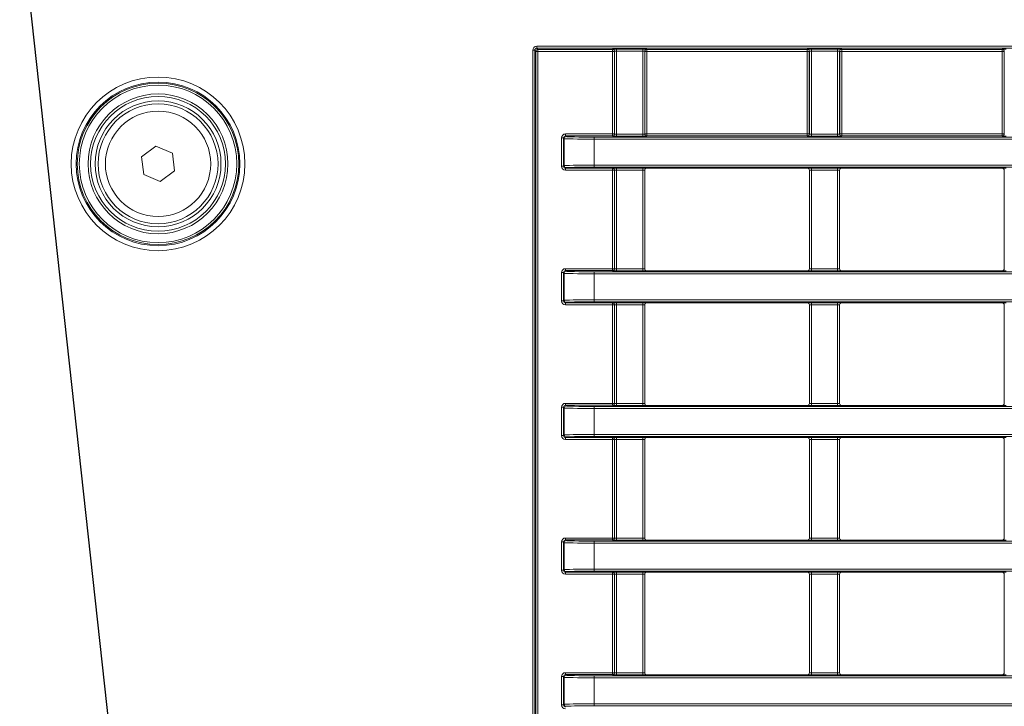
# Model space of a CAD drawing. Header units: millimetres. Extents: x 0 to 1118, y 0 to 864.
# Tile 299 of 390: x 897 to 921, y 435 to 452. Entities that reach past the tile are written whole.
import ezdxf

# ---------------------------------------------------------------- set-up
doc = ezdxf.new("R2010")
doc.units = ezdxf.units.MM
doc.dimstyles.new('SLDDIMSTYLE3', dxfattribs={"dimtxt": 0.18, "dimasz": 3.302, "dimexe": 0, "dimexo": 0.0625, "dimgap": 0, "dimtad": 0, "dimtih": 1, "dimtoh": 1, "dimdec": 0, "dimrnd": 1e-09, "dimzin": 0, "dimdsep": 46, "dimtxsty": 'Standard', "dimsah": 1, "dimcen": 0.09, "dimadec": 0, "dimazin": 0, "dimtfac": 3.302, "dimtdec": 0, "dimtofl": 0, "dimtmove": 0, "dimatfit": 3, "dimfxl": 1, "dimfrac": 2, "dimtolj": 1, "dimtzin": 0, "dimarcsym": 0})

msp = doc.modelspace()

# ---------------------------------------------------------------- linework, layer by layer
at = {"color": 9, "linetype": 'Continuous', "lineweight": 0}
for p, q in [((909.5202, 451.6378), (943.4585, 451.6378)), ((909.5202, 451.5878), (909.5202, 451.6378)), ((943.4585, 451.5878), (909.5202, 451.5878)), ((909.5202, 451.5878), (909.5484, 451.5596)), ((909.4202, 389.1395), (909.4202, 451.5378)), ((909.4202, 451.5378), (909.4702, 451.5378)), ((909.4702, 451.5378), (909.4702, 389.1395)), ((909.4984, 451.5096), (909.4702, 451.5378)), ((909.4984, 389.1676), (909.4984, 451.5096)), ((909.5484, 451.5096), (909.4984, 451.5096)), ((909.5484, 451.5596), (911.4143, 451.5596)), ((909.5484, 451.5096), (909.5484, 451.5596)), ((911.4143, 451.5096), (909.5484, 451.5096)), ((909.5484, 451.5096), (909.5484, 389.1676)), ((911.4143, 451.5596), (911.4185, 451.5638)), ((911.4143, 451.5096), (911.4143, 451.5596)), ((911.4143, 451.5096), (911.4643, 451.5096)), ((911.4143, 449.4426), (911.4143, 451.5096)), ((911.4685, 451.5138), (911.4643, 451.5096)), ((911.4643, 451.5096), (911.4643, 449.4426)), ((911.4685, 449.4385), (911.4685, 451.5138)), ((911.5185, 451.5655), (912.1702, 451.5655)), ((911.5185, 451.5155), (911.5185, 451.5655)), ((912.1702, 451.5155), (911.5185, 451.5155)), ((911.5185, 451.5155), (911.5185, 449.4368)), ((912.1702, 451.5155), (912.1702, 451.5655)), ((912.1702, 449.4368), (912.1702, 451.5155)), ((912.2202, 451.5138), (912.2202, 449.4385)), ((912.2244, 451.5096), (912.2202, 451.5138)), ((912.2244, 449.4426), (912.2244, 451.5096)), ((912.2244, 451.5096), (912.2744, 451.5096)), ((912.2702, 451.5638), (912.2744, 451.5596)), ((912.2744, 451.5596), (916.2893, 451.5596)), ((912.2744, 451.5096), (912.2744, 451.5596)), ((916.2893, 451.5096), (912.2744, 451.5096)), ((912.2744, 451.5096), (912.2744, 449.4426)), ((916.2893, 451.5596), (916.2935, 451.5638)), ((916.2893, 451.5096), (916.2893, 451.5596)), ((916.2893, 451.5096), (916.3393, 451.5096)), ((916.2893, 449.4426), (916.2893, 451.5096)), ((916.3435, 451.5138), (916.3393, 451.5096)), ((916.3393, 451.5096), (916.3393, 449.4426)), ((916.3435, 449.4385), (916.3435, 451.5138)), ((916.3935, 451.5655), (917.0452, 451.5655)), ((916.3935, 451.5155), (916.3935, 451.5655)), ((917.0452, 451.5155), (916.3935, 451.5155)), ((916.3935, 451.5155), (916.3935, 449.4368)), ((917.0452, 451.5155), (917.0452, 451.5655)), ((917.0452, 449.4368), (917.0452, 451.5155)), ((917.0952, 451.5138), (917.0952, 449.4385)), ((917.0994, 451.5096), (917.0952, 451.5138)), ((917.0994, 449.4426), (917.0994, 451.5096)), ((917.0994, 451.5096), (917.1494, 451.5096)), ((917.1452, 451.5638), (917.1494, 451.5596)), ((917.1494, 451.5596), (921.1643, 451.5596)), ((917.1494, 451.5096), (917.1494, 451.5596)), ((921.1643, 451.5096), (917.1494, 451.5096)), ((917.1494, 451.5096), (917.1494, 449.4426)), ((921.1643, 451.5596), (921.1685, 451.5638)), ((921.1643, 451.5096), (921.1643, 451.5596)), ((921.1643, 449.4426), (921.1643, 451.5096)), ((921.1643, 451.5096), (921.2143, 451.5096)), ((921.2185, 451.5138), (921.2143, 451.5096)), ((921.2143, 451.5096), (921.2143, 449.4426)), ((921.2185, 449.4385), (921.2185, 451.5138)), ((910.2403, 449.3927), (910.2403, 449.4426)), ((910.2403, 449.4426), (911.4143, 449.4426)), ((910.2403, 449.3927), (910.2565, 449.3765)), ((911.4143, 449.3927), (910.2403, 449.3927)), ((910.9564, 449.3645), (942.0223, 449.3645)), ((910.9564, 449.3645), (910.9564, 449.3145)), ((911.4143, 449.3927), (911.4143, 449.4426)), ((911.4143, 449.4426), (911.4643, 449.4426)), ((911.4185, 449.3885), (911.4143, 449.3927)), ((911.4643, 449.4426), (911.4685, 449.4385)), ((911.5185, 449.3868), (911.5185, 449.4368)), ((911.5185, 449.4368), (912.1702, 449.4368)), ((912.1702, 449.3868), (911.5185, 449.3868)), ((912.1702, 449.3868), (912.1702, 449.4368)), ((912.2202, 449.4385), (912.2244, 449.4426)), ((912.2244, 449.4426), (912.2744, 449.4426)), ((912.2744, 449.3927), (912.2702, 449.3885)), ((912.2744, 449.3927), (912.2744, 449.4426)), ((912.2744, 449.4426), (916.2893, 449.4426)), ((916.2893, 449.3927), (912.2744, 449.3927)), ((916.2893, 449.4426), (916.3393, 449.4426)), ((916.2893, 449.3927), (916.2893, 449.4426)), ((916.2935, 449.3885), (916.2893, 449.3927)), ((916.3393, 449.4426), (916.3435, 449.4385)), ((916.3935, 449.3868), (916.3935, 449.4368)), ((916.3935, 449.4368), (917.0452, 449.4368)), ((917.0452, 449.3868), (916.3935, 449.3868)), ((917.0452, 449.3868), (917.0452, 449.4368)), ((917.0952, 449.4385), (917.0994, 449.4426)), ((917.0994, 449.4426), (917.1494, 449.4426)), ((917.1494, 449.3927), (917.1452, 449.3885)), ((917.1494, 449.3927), (917.1494, 449.4426)), ((917.1494, 449.4426), (921.1643, 449.4426)), ((921.1643, 449.3927), (917.1494, 449.3927)), ((921.1643, 449.4426), (921.2143, 449.4426)), ((921.1643, 449.3927), (921.1643, 449.4426)), ((921.1685, 449.3885), (921.1643, 449.3927)), ((921.2143, 449.4426), (921.2185, 449.4385)), ((910.1403, 448.6346), (910.1403, 449.3427)), ((910.1403, 449.3427), (910.1903, 449.3427)), ((910.2065, 449.3265), (910.1903, 449.3427)), ((910.1903, 449.3427), (910.1903, 448.6346)), ((910.2065, 448.6507), (910.2065, 449.3265)), ((942.0223, 449.3145), (910.9564, 449.3145)), ((910.9564, 449.3145), (910.9564, 448.6628)), ((910.1403, 448.6346), (910.1903, 448.6346)), ((910.1903, 448.6346), (910.2065, 448.6507)), ((910.9564, 448.6628), (942.0223, 448.6628)), ((910.9564, 448.6628), (910.9564, 448.6128)), ((910.2565, 448.6008), (910.2403, 448.5846)), ((910.2403, 448.5846), (911.4143, 448.5846)), ((910.2403, 448.5346), (910.2403, 448.5846)), ((911.4143, 448.5346), (910.2403, 448.5346)), ((942.0223, 448.6128), (910.9564, 448.6128)), ((911.4143, 448.5846), (911.4185, 448.5888)), ((911.4143, 448.5346), (911.4143, 448.5846)), ((911.4143, 446.0726), (911.4143, 448.5346)), ((911.4143, 448.5346), (911.4643, 448.5346)), ((911.4685, 448.5388), (911.4643, 448.5346)), ((911.4643, 448.5346), (911.4643, 446.0726)), ((911.4685, 446.0685), (911.4685, 448.5388)), ((911.5185, 448.5905), (912.1702, 448.5905)), ((911.5185, 448.5405), (911.5185, 448.5905)), ((912.1702, 448.5405), (911.5185, 448.5405)), ((911.5185, 448.5405), (911.5185, 446.0668)), ((912.1702, 448.5405), (912.1702, 448.5905)), ((912.1702, 446.0668), (912.1702, 448.5405)), ((912.2202, 448.5388), (912.2202, 446.0685)), ((912.222, 448.537), (912.2202, 448.5388)), ((912.2702, 448.5888), (912.272, 448.587)), ((916.2917, 448.587), (916.2935, 448.5888)), ((916.3435, 448.5388), (916.3417, 448.537)), ((916.3435, 446.0685), (916.3435, 448.5388)), ((916.3935, 448.5905), (917.0452, 448.5905)), ((916.3935, 448.5405), (916.3935, 448.5905)), ((917.0452, 448.5405), (916.3935, 448.5405)), ((916.3935, 448.5405), (916.3935, 446.0668)), ((917.0452, 448.5405), (917.0452, 448.5905)), ((917.0452, 446.0668), (917.0452, 448.5405)), ((917.0952, 448.5388), (917.0952, 446.0685)), ((917.097, 448.537), (917.0952, 448.5388)), ((917.1452, 448.5888), (917.147, 448.587)), ((921.1667, 448.587), (921.1685, 448.5888)), ((921.2185, 448.5388), (921.2167, 448.537)), ((921.2185, 446.0685), (921.2185, 448.5388)), ((910.1403, 445.9727), (910.1903, 445.9727)), ((910.1403, 445.2646), (910.1403, 445.9727)), ((910.2065, 445.9565), (910.1903, 445.9727)), ((910.1903, 445.9727), (910.1903, 445.2646)), ((910.2065, 445.2807), (910.2065, 445.9565)), ((910.2403, 446.0726), (911.4143, 446.0726)), ((910.2403, 446.0726), (910.2403, 446.0227)), ((910.2403, 446.0227), (910.2565, 446.0065)), ((911.4143, 446.0227), (910.2403, 446.0227)), ((910.9564, 445.9945), (942.0223, 445.9945)), ((910.9564, 445.9945), (910.9564, 445.9445)), ((942.0223, 445.9445), (910.9564, 445.9445)), ((910.9564, 445.9445), (910.9564, 445.2928)), ((911.4143, 446.0726), (911.4643, 446.0726)), ((911.4143, 446.0726), (911.4143, 446.0227)), ((911.4185, 446.0185), (911.4143, 446.0227)), ((911.4643, 446.0726), (911.4685, 446.0685)), ((911.5185, 446.0168), (911.5185, 446.0668)), ((911.5185, 446.0668), (912.1702, 446.0668)), ((912.1702, 446.0168), (911.5185, 446.0168)), ((912.1702, 446.0168), (912.1702, 446.0668)), ((912.2202, 446.0685), (912.222, 446.0702)), ((912.272, 446.0202), (912.2702, 446.0185)), ((916.2935, 446.0185), (916.2917, 446.0202)), ((916.3417, 446.0702), (916.3435, 446.0685)), ((916.3935, 446.0168), (916.3935, 446.0668)), ((916.3935, 446.0668), (917.0452, 446.0668)), ((917.0452, 446.0168), (916.3935, 446.0168)), ((917.0452, 446.0168), (917.0452, 446.0668)), ((917.0952, 446.0685), (917.097, 446.0702)), ((917.147, 446.0202), (917.1452, 446.0185)), ((921.1685, 446.0185), (921.1667, 446.0202)), ((921.2167, 446.0702), (921.2185, 446.0685)), ((910.1403, 445.2646), (910.1903, 445.2646)), ((910.1903, 445.2646), (910.2065, 445.2807)), ((910.2565, 445.2308), (910.2403, 445.2146)), ((910.2403, 445.2146), (911.4143, 445.2146)), ((910.2403, 445.1646), (910.2403, 445.2146)), ((910.9564, 445.2928), (942.0223, 445.2928)), ((910.9564, 445.2928), (910.9564, 445.2428)), ((942.0223, 445.2428), (910.9564, 445.2428)), ((911.4143, 445.2146), (911.4185, 445.2188)), ((911.4143, 445.1646), (911.4143, 445.2146)), ((911.5185, 445.2205), (912.1702, 445.2205)), ((911.5185, 445.1705), (911.5185, 445.2205)), ((912.1702, 445.1705), (912.1702, 445.2205)), ((912.2702, 445.2188), (912.272, 445.217)), ((916.2917, 445.217), (916.2935, 445.2188)), ((916.3935, 445.2205), (917.0452, 445.2205)), ((916.3935, 445.1705), (916.3935, 445.2205)), ((917.0452, 445.1705), (917.0452, 445.2205)), ((917.1452, 445.2188), (917.147, 445.217)), ((921.1667, 445.217), (921.1685, 445.2188)), ((911.4143, 445.1646), (910.2403, 445.1646)), ((911.4143, 445.1646), (911.4643, 445.1646)), ((911.4143, 442.7026), (911.4143, 445.1646)), ((911.4685, 445.1688), (911.4643, 445.1646)), ((911.4643, 445.1646), (911.4643, 442.7026)), ((911.4685, 442.6985), (911.4685, 445.1688)), ((912.1702, 445.1705), (911.5185, 445.1705)), ((911.5185, 445.1705), (911.5185, 442.6968)), ((912.1702, 442.6968), (912.1702, 445.1705)), ((912.2202, 445.1688), (912.2202, 442.6985)), ((912.222, 445.167), (912.2202, 445.1688)), ((916.3435, 445.1688), (916.3417, 445.167)), ((916.3435, 442.6985), (916.3435, 445.1688)), ((917.0452, 445.1705), (916.3935, 445.1705)), ((916.3935, 445.1705), (916.3935, 442.6968)), ((917.0452, 442.6968), (917.0452, 445.1705)), ((917.0952, 445.1688), (917.0952, 442.6985)), ((917.097, 445.167), (917.0952, 445.1688)), ((921.2185, 445.1688), (921.2167, 445.167)), ((921.2185, 442.6985), (921.2185, 445.1688)), ((910.1403, 442.6027), (910.1903, 442.6027)), ((910.1403, 441.8946), (910.1403, 442.6027)), ((910.2065, 442.5865), (910.1903, 442.6027)), ((910.1903, 442.6027), (910.1903, 441.8946)), ((910.2065, 441.9107), (910.2065, 442.5865)), ((910.2403, 442.7026), (911.4143, 442.7026)), ((910.2403, 442.7026), (910.2403, 442.6527)), ((910.2403, 442.6527), (910.2565, 442.6365)), ((911.4143, 442.6527), (910.2403, 442.6527)), ((910.9564, 442.6245), (942.0223, 442.6245)), ((910.9564, 442.6245), (910.9564, 442.5745)), ((942.0223, 442.5745), (910.9564, 442.5745)), ((910.9564, 442.5745), (910.9564, 441.9228)), ((911.4143, 442.7026), (911.4643, 442.7026)), ((911.4143, 442.7026), (911.4143, 442.6527)), ((911.4185, 442.6485), (911.4143, 442.6527)), ((911.4643, 442.7026), (911.4685, 442.6985)), ((911.5185, 442.6468), (911.5185, 442.6968)), ((911.5185, 442.6968), (912.1702, 442.6968)), ((912.1702, 442.6468), (911.5185, 442.6468)), ((912.1702, 442.6468), (912.1702, 442.6968)), ((912.2202, 442.6985), (912.222, 442.7002)), ((912.272, 442.6502), (912.2702, 442.6485)), ((916.2935, 442.6485), (916.2917, 442.6502)), ((916.3417, 442.7002), (916.3435, 442.6985)), ((916.3935, 442.6468), (916.3935, 442.6968)), ((916.3935, 442.6968), (917.0452, 442.6968)), ((917.0452, 442.6468), (916.3935, 442.6468)), ((917.0452, 442.6468), (917.0452, 442.6968)), ((917.0952, 442.6985), (917.097, 442.7002)), ((917.147, 442.6502), (917.1452, 442.6485)), ((921.1685, 442.6485), (921.1667, 442.6502)), ((921.2167, 442.7002), (921.2185, 442.6985)), ((910.1403, 441.8946), (910.1903, 441.8946)), ((910.1903, 441.8946), (910.2065, 441.9107)), ((910.2565, 441.8608), (910.2403, 441.8446)), ((910.2403, 441.8446), (911.4143, 441.8446)), ((910.2403, 441.7946), (910.2403, 441.8446)), ((911.4143, 441.7946), (910.2403, 441.7946)), ((910.9564, 441.9228), (942.0223, 441.9228)), ((910.9564, 441.9228), (910.9564, 441.8728)), ((942.0223, 441.8728), (910.9564, 441.8728)), ((911.4143, 441.8446), (911.4185, 441.8488)), ((911.4143, 441.7946), (911.4143, 441.8446)), ((911.4143, 439.3326), (911.4143, 441.7946)), ((911.4143, 441.7946), (911.4643, 441.7946)), ((911.4685, 441.7988), (911.4643, 441.7946)), ((911.4643, 441.7946), (911.4643, 439.3326)), ((911.4685, 439.3285), (911.4685, 441.7988)), ((911.5185, 441.8505), (912.1702, 441.8505)), ((911.5185, 441.8005), (911.5185, 441.8505)), ((912.1702, 441.8005), (911.5185, 441.8005)), ((911.5185, 441.8005), (911.5185, 439.3268)), ((912.1702, 441.8005), (912.1702, 441.8505)), ((912.1702, 439.3268), (912.1702, 441.8005)), ((912.2202, 441.7988), (912.2202, 439.3285)), ((912.222, 441.797), (912.2202, 441.7988)), ((912.2702, 441.8488), (912.272, 441.847)), ((916.2917, 441.847), (916.2935, 441.8488)), ((916.3435, 441.7988), (916.3417, 441.797)), ((916.3435, 439.3285), (916.3435, 441.7988)), ((916.3935, 441.8505), (917.0452, 441.8505)), ((916.3935, 441.8005), (916.3935, 441.8505)), ((917.0452, 441.8005), (916.3935, 441.8005)), ((916.3935, 441.8005), (916.3935, 439.3268)), ((917.0452, 441.8005), (917.0452, 441.8505)), ((917.0452, 439.3268), (917.0452, 441.8005)), ((917.0952, 441.7988), (917.0952, 439.3285)), ((917.097, 441.797), (917.0952, 441.7988)), ((917.1452, 441.8488), (917.147, 441.847)), ((921.1667, 441.847), (921.1685, 441.8488)), ((921.2185, 441.7988), (921.2167, 441.797)), ((921.2185, 439.3285), (921.2185, 441.7988)), ((910.2403, 439.3326), (911.4143, 439.3326)), ((910.2403, 439.3326), (910.2403, 439.2827)), ((910.2403, 439.2827), (910.2565, 439.2665)), ((911.4143, 439.2827), (910.2403, 439.2827)), ((911.4143, 439.3326), (911.4143, 439.2827)), ((911.4143, 439.3326), (911.4643, 439.3326)), ((911.4185, 439.2785), (911.4143, 439.2827)), ((911.4643, 439.3326), (911.4685, 439.3285)), ((911.5185, 439.2768), (911.5185, 439.3268)), ((911.5185, 439.3268), (912.1702, 439.3268)), ((912.1702, 439.2768), (911.5185, 439.2768)), ((912.1702, 439.2768), (912.1702, 439.3268)), ((912.2202, 439.3285), (912.222, 439.3302)), ((912.272, 439.2802), (912.2702, 439.2785)), ((916.2935, 439.2785), (916.2917, 439.2802)), ((916.3417, 439.3302), (916.3435, 439.3285)), ((916.3935, 439.2768), (916.3935, 439.3268)), ((916.3935, 439.3268), (917.0452, 439.3268)), ((917.0452, 439.2768), (916.3935, 439.2768)), ((917.0452, 439.2768), (917.0452, 439.3268)), ((917.0952, 439.3285), (917.097, 439.3302)), ((917.147, 439.2802), (917.1452, 439.2785)), ((921.1685, 439.2785), (921.1667, 439.2802)), ((921.2167, 439.3302), (921.2185, 439.3285)), ((910.1403, 439.2327), (910.1903, 439.2327)), ((910.1403, 438.5246), (910.1403, 439.2327)), ((910.2065, 439.2165), (910.1903, 439.2327)), ((910.1903, 439.2327), (910.1903, 438.5246)), ((910.2065, 438.5407), (910.2065, 439.2165)), ((910.9564, 439.2545), (942.0223, 439.2545)), ((910.9564, 439.2545), (910.9564, 439.2045)), ((910.9564, 439.2045), (910.9564, 438.5528)), ((942.0223, 439.2045), (910.9564, 439.2045)), ((910.1403, 438.5246), (910.1903, 438.5246)), ((910.1903, 438.5246), (910.2065, 438.5407)), ((910.9564, 438.5528), (942.0223, 438.5528)), ((910.9564, 438.5528), (910.9564, 438.5028)), ((910.2565, 438.4908), (910.2403, 438.4746)), ((910.2403, 438.4746), (911.4143, 438.4746)), ((910.2403, 438.4246), (910.2403, 438.4746)), ((911.4143, 438.4246), (910.2403, 438.4246)), ((942.0223, 438.5028), (910.9564, 438.5028)), ((911.4143, 438.4746), (911.4185, 438.4788)), ((911.4143, 438.4246), (911.4143, 438.4746)), ((911.4143, 435.9626), (911.4143, 438.4246)), ((911.4143, 438.4246), (911.4643, 438.4246)), ((911.4685, 438.4288), (911.4643, 438.4246)), ((911.4643, 438.4246), (911.4643, 435.9626)), ((911.4685, 435.9585), (911.4685, 438.4288)), ((911.5185, 438.4805), (912.1702, 438.4805)), ((911.5185, 438.4305), (911.5185, 438.4805)), ((912.1702, 438.4305), (911.5185, 438.4305)), ((911.5185, 438.4305), (911.5185, 435.9568)), ((912.1702, 438.4305), (912.1702, 438.4805)), ((912.1702, 435.9568), (912.1702, 438.4305)), ((912.2202, 438.4288), (912.2202, 435.9585)), ((912.222, 438.427), (912.2202, 438.4288)), ((912.2702, 438.4788), (912.272, 438.477)), ((916.2917, 438.477), (916.2935, 438.4788)), ((916.3435, 438.4288), (916.3417, 438.427)), ((916.3435, 435.9585), (916.3435, 438.4288)), ((916.3935, 438.4805), (917.0452, 438.4805)), ((916.3935, 438.4305), (916.3935, 438.4805)), ((917.0452, 438.4305), (916.3935, 438.4305)), ((916.3935, 438.4305), (916.3935, 435.9568)), ((917.0452, 438.4305), (917.0452, 438.4805)), ((917.0452, 435.9568), (917.0452, 438.4305)), ((917.0952, 438.4288), (917.0952, 435.9585)), ((917.097, 438.427), (917.0952, 438.4288)), ((917.1452, 438.4788), (917.147, 438.477)), ((921.1667, 438.477), (921.1685, 438.4788)), ((921.2185, 438.4288), (921.2167, 438.427)), ((921.2185, 435.9585), (921.2185, 438.4288)), ((910.1403, 435.1546), (910.1403, 435.8627)), ((910.1403, 435.8627), (910.1903, 435.8627)), ((910.2065, 435.8465), (910.1903, 435.8627)), ((910.1903, 435.8627), (910.1903, 435.1546)), ((910.2065, 435.1707), (910.2065, 435.8465)), ((910.2403, 435.9127), (910.2403, 435.9626)), ((910.2403, 435.9626), (911.4143, 435.9626)), ((910.2403, 435.9127), (910.2565, 435.8965)), ((911.4143, 435.9127), (910.2403, 435.9127)), ((910.9564, 435.8845), (942.0223, 435.8845)), ((910.9564, 435.8845), (910.9564, 435.8345)), ((942.0223, 435.8345), (910.9564, 435.8345)), ((910.9564, 435.8345), (910.9564, 435.1828)), ((911.4143, 435.9626), (911.4643, 435.9626)), ((911.4143, 435.9626), (911.4143, 435.9127)), ((911.4185, 435.9085), (911.4143, 435.9127)), ((911.4643, 435.9626), (911.4685, 435.9585)), ((911.5185, 435.9068), (911.5185, 435.9568)), ((911.5185, 435.9568), (912.1702, 435.9568)), ((912.1702, 435.9068), (911.5185, 435.9068)), ((912.1702, 435.9068), (912.1702, 435.9568)), ((912.2202, 435.9585), (912.222, 435.9602)), ((912.272, 435.9102), (912.2702, 435.9085)), ((916.2935, 435.9085), (916.2917, 435.9102)), ((916.3417, 435.9602), (916.3435, 435.9585)), ((916.3935, 435.9068), (916.3935, 435.9568)), ((916.3935, 435.9568), (917.0452, 435.9568)), ((917.0452, 435.9068), (916.3935, 435.9068)), ((917.0452, 435.9068), (917.0452, 435.9568)), ((917.0952, 435.9585), (917.097, 435.9602)), ((917.147, 435.9102), (917.1452, 435.9085)), ((921.1685, 435.9085), (921.1667, 435.9102)), ((921.2167, 435.9602), (921.2185, 435.9585)), ((910.1403, 435.1546), (910.1903, 435.1546)), ((910.1903, 435.1546), (910.2065, 435.1707)), ((910.9564, 435.1828), (942.0223, 435.1828)), ((910.9564, 435.1828), (910.9564, 435.1328)), ((942.0223, 435.1328), (910.9564, 435.1328))]:
    msp.add_line(p, q, dxfattribs=at)
at = {"color": 7, "linetype": 'Continuous', "lineweight": 15}
for p, q in [((899.6326, 448.8708), (899.9902, 449.1398)), ((899.9902, 449.1398), (900.4019, 448.9646)), ((899.6868, 448.4267), (899.6326, 448.8708)), ((900.4019, 448.9646), (900.4561, 448.5204)), ((900.0985, 448.2515), (899.6868, 448.4267)), ((900.4561, 448.5204), (900.0985, 448.2515)), ((912.222, 446.0702), (912.222, 448.537)), ((912.272, 448.587), (916.2917, 448.587)), ((916.3417, 448.537), (916.3417, 446.0702)), ((917.097, 446.0702), (917.097, 448.537)), ((917.147, 448.587), (921.1667, 448.587)), ((921.2167, 448.537), (921.2167, 446.0702)), ((912.272, 446.0202), (916.2917, 446.0202)), ((917.147, 446.0202), (921.1667, 446.0202)), ((912.272, 445.217), (916.2917, 445.217)), ((917.147, 445.217), (921.1667, 445.217)), ((912.222, 442.7002), (912.222, 445.167)), ((916.3417, 445.167), (916.3417, 442.7002)), ((917.097, 442.7002), (917.097, 445.167)), ((921.2167, 445.167), (921.2167, 442.7002)), ((912.272, 442.6502), (916.2917, 442.6502)), ((917.147, 442.6502), (921.1667, 442.6502)), ((912.222, 439.3302), (912.222, 441.797)), ((912.272, 441.847), (916.2917, 441.847)), ((916.3417, 441.797), (916.3417, 439.3302)), ((917.097, 439.3302), (917.097, 441.797)), ((917.147, 441.847), (921.1667, 441.847)), ((921.2167, 441.797), (921.2167, 439.3302)), ((912.272, 439.2802), (916.2917, 439.2802)), ((917.147, 439.2802), (921.1667, 439.2802)), ((912.222, 435.9602), (912.222, 438.427)), ((912.272, 438.477), (916.2917, 438.477)), ((916.3417, 438.427), (916.3417, 435.9602)), ((917.097, 435.9602), (917.097, 438.427)), ((917.147, 438.477), (921.1667, 438.477)), ((921.2167, 438.427), (921.2167, 435.9602)), ((912.272, 435.9102), (916.2917, 435.9102)), ((917.147, 435.9102), (921.1667, 435.9102))]:
    msp.add_line(p, q, dxfattribs=at)
at = {"color": 9, "linetype": 'Continuous', "lineweight": 0}
for radius in [2.1728, 2.0479, 2.021, 1.971, 1.3179]:
    msp.add_circle((900.0444, 448.6956), radius, dxfattribs=at)
at = {"color": 7, "linetype": 'Continuous', "lineweight": 15}
for radius in [1.75, 1.6875, 1.575, 1.5]:
    msp.add_circle((900.0444, 448.6956), radius, dxfattribs=at)
at = {"color": 9, "linetype": 'Continuous', "lineweight": 0}
for centre, start, end in [((909.5484, 451.5096), 90.02044, 179.97956), ((911.4143, 451.5096), 0.02044, 89.97956), ((911.4185, 451.5138), 0.02044, 89.97956), ((912.2702, 451.5138), 90.02044, 179.97956), ((912.2744, 451.5096), 90.02044, 179.97956), ((916.2893, 451.5096), 0.02044, 89.97956), ((916.2935, 451.5138), 0.02044, 89.97956), ((917.1452, 451.5138), 90.02044, 179.97956), ((917.1494, 451.5096), 90.02044, 179.97956), ((921.1643, 451.5096), 0.02044, 89.97956), ((921.1685, 451.5138), 0.02044, 89.97956), ((910.2565, 449.3265), 90.02044, 179.97956), ((911.4143, 449.4427), 270.02044, 359.97956), ((911.4185, 449.4385), 270.02044, 359.97956), ((912.2702, 449.4385), 180.02044, 269.97956), ((912.2744, 449.4427), 180.02044, 269.97956), ((916.2893, 449.4427), 270.02044, 359.97956), ((916.2935, 449.4385), 270.02044, 359.97956), ((917.1452, 449.4385), 180.02044, 269.97956), ((917.1494, 449.4427), 180.02044, 269.97956), ((921.1643, 449.4427), 270.02044, 359.97956), ((921.1685, 449.4385), 270.02044, 359.97956), ((910.2565, 448.6508), 180.02044, 269.97956), ((911.4143, 448.5346), 0.02044, 89.97956), ((911.4185, 448.5388), 0.02044, 89.97956), ((912.2702, 448.5388), 90.02044, 179.97956), ((916.2935, 448.5388), 0.02044, 89.97956), ((917.1452, 448.5388), 90.02044, 179.97956), ((921.1685, 448.5388), 0.02044, 89.97956), ((910.2565, 445.9565), 90.02044, 179.97956), ((911.4143, 446.0727), 270.02044, 359.97956), ((911.4185, 446.0685), 270.02044, 359.97956), ((912.2702, 446.0685), 180.02044, 269.97956), ((916.2935, 446.0685), 270.02044, 359.97956), ((917.1452, 446.0685), 180.02044, 269.97956), ((921.1685, 446.0685), 270.02044, 359.97956), ((910.2565, 445.2808), 180.02044, 269.97956), ((911.4143, 445.1646), 0.02044, 89.97956), ((911.4185, 445.1688), 0.02044, 89.97956), ((912.2702, 445.1688), 90.02044, 179.97956), ((916.2935, 445.1688), 0.02044, 89.97956), ((917.1452, 445.1688), 90.02044, 179.97956), ((921.1685, 445.1688), 0.02044, 89.97956), ((910.2565, 442.5865), 90.02044, 179.97956), ((911.4143, 442.7027), 270.02044, 359.97956), ((911.4185, 442.6985), 270.02044, 359.97956), ((912.2702, 442.6985), 180.02044, 269.97956), ((916.2935, 442.6985), 270.02044, 359.97956), ((917.1452, 442.6985), 180.02044, 269.97956), ((921.1685, 442.6985), 270.02044, 359.97956), ((910.2565, 441.9108), 180.02044, 269.97956), ((911.4143, 441.7946), 0.02044, 89.97956), ((911.4185, 441.7988), 0.02044, 89.97956), ((912.2702, 441.7988), 90.02044, 179.97956), ((916.2935, 441.7988), 0.02044, 89.97956), ((917.1452, 441.7988), 90.02044, 179.97956), ((921.1685, 441.7988), 0.02044, 89.97956), ((910.2565, 439.2165), 90.02044, 179.97956), ((911.4143, 439.3327), 270.02044, 359.97956), ((911.4185, 439.3285), 270.02044, 359.97956), ((912.2702, 439.3285), 180.02044, 269.97956), ((916.2935, 439.3285), 270.02044, 359.97956), ((917.1452, 439.3285), 180.02044, 269.97956), ((921.1685, 439.3285), 270.02044, 359.97956), ((910.2565, 438.5408), 180.02044, 269.97956), ((911.4143, 438.4246), 0.02044, 89.97956), ((911.4185, 438.4288), 0.02044, 89.97956), ((912.2702, 438.4288), 90.02044, 179.97956), ((916.2935, 438.4288), 0.02044, 89.97956), ((917.1452, 438.4288), 90.02044, 179.97956), ((921.1685, 438.4288), 0.02044, 89.97956), ((910.2565, 435.8465), 90.02044, 179.97956), ((911.4143, 435.9627), 270.02044, 359.97956), ((911.4185, 435.9585), 270.02044, 359.97956), ((912.2702, 435.9585), 180.02044, 269.97956), ((916.2935, 435.9585), 270.02044, 359.97956), ((917.1452, 435.9585), 180.02044, 269.97956), ((921.1685, 435.9585), 270.02044, 359.97956), ((910.2565, 435.1708), 180.02044, 269.97956)]:
    msp.add_arc(centre, 0.05, start, end, dxfattribs=at)
for centre, major_axis, ratio, start_param, end_param in [((909.5202, 451.5377), (0.0707, -0.0707), 0.9996955, 2.3563468, 3.9268385), ((909.5202, 451.5377), (0.0354, -0.0354), 0.999087, 2.3563468, 3.9268385), ((911.5185, 451.5637), (0.1, 0), 0.0174551, 1.5707963, 3.1241394), ((911.5185, 451.5137), (0.05, 0), 0.0349101, 1.5707963, 3.1241394), ((912.1702, 451.5637), (0.1, 0), 0.0174551, 0.0174533, 1.5707963), ((912.1702, 451.5137), (0.05, 0), 0.0349101, 0.0174533, 1.5707963), ((916.3935, 451.5637), (0.1, 0), 0.0174551, 1.5707963, 3.1241394), ((916.3935, 451.5137), (0.05, 0), 0.0349101, 1.5707963, 3.1241394), ((917.0452, 451.5637), (0.1, 0), 0.0174551, 0.0174533, 1.5707963), ((917.0452, 451.5137), (0.05, 0), 0.0349101, 0.0174533, 1.5707963), ((921.2685, 451.5637), (0.1, 0), 0.0174551, 1.5707963, 3.1241394), ((910.2403, 449.3426), (-0.0707, 0.0707), 0.9996955, 5.4979394, 7.0684312), ((910.2403, 449.3426), (0.0354, -0.0354), 0.999087, 2.3563468, 3.9268385), ((910.9564, 449.3767), (0.7, 0), 0.0174551, 3.1590459, 4.712389), ((911.5185, 449.3885), (0.1, 0), 0.0174551, 3.1590459, 4.712389), ((911.5185, 449.4385), (0.05, 0), 0.0349101, 3.1590459, 4.712389), ((912.1702, 449.4385), (0.05, 0), 0.0349101, 4.712389, 6.265732), ((912.1702, 449.3885), (0.1, 0), 0.0174551, 4.712389, 6.265732), ((916.3935, 449.3885), (0.1, 0), 0.0174551, 3.1590459, 4.712389), ((916.3935, 449.4385), (0.05, 0), 0.0349101, 3.1590459, 4.712389), ((917.0452, 449.4385), (0.05, 0), 0.0349101, 4.712389, 6.265732), ((917.0452, 449.3885), (0.1, 0), 0.0174551, 4.712389, 6.265732), ((921.2685, 449.3885), (0.1, 0), 0.0174551, 3.1590459, 4.712389), ((910.9564, 449.3267), (0.75, 0), 0.0162914, 3.1590459, 4.712389), ((910.2403, 448.6346), (-0.0707, -0.0707), 0.9996955, 5.4979394, 7.0684312), ((910.2403, 448.6346), (0.0354, 0.0354), 0.999087, 2.3563468, 3.9268385), ((910.9564, 448.6505), (0.75, 0), 0.0162914, 1.5707963, 3.1241394), ((910.9564, 448.6005), (0.7, 0), 0.0174551, 1.5707963, 3.1241394), ((911.5185, 448.5887), (0.1, 0), 0.0174551, 1.5707963, 3.1241394), ((911.5185, 448.5387), (0.05, 0), 0.0349101, 1.5707963, 3.1241394), ((912.1702, 448.5887), (0.1, 0), 0.0174551, 0.0174533, 1.5707963), ((912.1702, 448.5387), (0.05, 0), 0.0349101, 0.0174533, 1.5707963), ((916.3935, 448.5887), (0.1, 0), 0.0174551, 1.5707963, 3.1241394), ((916.3935, 448.5387), (0.05, 0), 0.0349101, 1.5707963, 3.1241394), ((917.0452, 448.5887), (0.1, 0), 0.0174551, 0.0174533, 1.5707963), ((917.0452, 448.5387), (0.05, 0), 0.0349101, 0.0174533, 1.5707963), ((921.2685, 448.5887), (0.1, 0), 0.0174551, 1.5707963, 3.1241394), ((910.2403, 445.9726), (-0.0707, 0.0707), 0.9996955, 5.4979394, 7.0684312), ((910.2403, 445.9726), (0.0354, -0.0354), 0.999087, 2.3563468, 3.9268385), ((910.9564, 445.9567), (0.75, 0), 0.0162914, 3.1590459, 4.712389), ((910.9564, 446.0067), (0.7, 0), 0.0174551, 3.1590459, 4.712389), ((911.5185, 446.0185), (0.1, 0), 0.0174551, 3.1590459, 4.712389), ((911.5185, 446.0685), (0.05, 0), 0.0349101, 3.1590459, 4.712389), ((912.1702, 446.0685), (0.05, 0), 0.0349101, 4.712389, 6.265732), ((912.1702, 446.0185), (0.1, 0), 0.0174551, 4.712389, 6.265732), ((916.3935, 446.0185), (0.1, 0), 0.0174551, 3.1590459, 4.712389), ((916.3935, 446.0685), (0.05, 0), 0.0349101, 3.1590459, 4.712389), ((917.0452, 446.0685), (0.05, 0), 0.0349101, 4.712389, 6.265732), ((917.0452, 446.0185), (0.1, 0), 0.0174551, 4.712389, 6.265732), ((921.2685, 446.0185), (0.1, 0), 0.0174551, 3.1590459, 4.712389), ((910.2403, 445.2646), (-0.0707, -0.0707), 0.9996955, 5.4979394, 7.0684312), ((910.2403, 445.2646), (0.0354, 0.0354), 0.999087, 2.3563468, 3.9268385), ((910.9564, 445.2805), (0.75, 0), 0.0162914, 1.5707963, 3.1241394), ((910.9564, 445.2305), (0.7, 0), 0.0174551, 1.5707963, 3.1241394), ((911.5185, 445.2187), (0.1, 0), 0.0174551, 1.5707963, 3.1241394), ((912.1702, 445.2187), (0.1, 0), 0.0174551, 0.0174533, 1.5707963), ((916.3935, 445.2187), (0.1, 0), 0.0174551, 1.5707963, 3.1241394), ((917.0452, 445.2187), (0.1, 0), 0.0174551, 0.0174533, 1.5707963), ((921.2685, 445.2187), (0.1, 0), 0.0174551, 1.5707963, 3.1241394), ((911.5185, 445.1687), (0.05, 0), 0.0349101, 1.5707963, 3.1241394), ((912.1702, 445.1687), (0.05, 0), 0.0349101, 0.0174533, 1.5707963), ((916.3935, 445.1687), (0.05, 0), 0.0349101, 1.5707963, 3.1241394), ((917.0452, 445.1687), (0.05, 0), 0.0349101, 0.0174533, 1.5707963), ((910.2403, 442.6026), (-0.0707, 0.0707), 0.9996955, 5.4979394, 7.0684312), ((910.2403, 442.6026), (0.0354, -0.0354), 0.999087, 2.3563468, 3.9268385), ((910.9564, 442.5867), (0.75, 0), 0.0162914, 3.1590459, 4.712389), ((910.9564, 442.6367), (0.7, 0), 0.0174551, 3.1590459, 4.712389), ((911.5185, 442.6485), (0.1, 0), 0.0174551, 3.1590459, 4.712389), ((911.5185, 442.6985), (0.05, 0), 0.0349101, 3.1590459, 4.712389), ((912.1702, 442.6985), (0.05, 0), 0.0349101, 4.712389, 6.265732), ((912.1702, 442.6485), (0.1, 0), 0.0174551, 4.712389, 6.265732), ((916.3935, 442.6485), (0.1, 0), 0.0174551, 3.1590459, 4.712389), ((916.3935, 442.6985), (0.05, 0), 0.0349101, 3.1590459, 4.712389), ((917.0452, 442.6985), (0.05, 0), 0.0349101, 4.712389, 6.265732), ((917.0452, 442.6485), (0.1, 0), 0.0174551, 4.712389, 6.265732), ((921.2685, 442.6485), (0.1, 0), 0.0174551, 3.1590459, 4.712389), ((910.2403, 441.8946), (-0.0707, -0.0707), 0.9996955, 5.4979394, 7.0684312), ((910.2403, 441.8946), (0.0354, 0.0354), 0.999087, 2.3563468, 3.9268385), ((910.9564, 441.9105), (0.75, 0), 0.0162914, 1.5707963, 3.1241394), ((910.9564, 441.8605), (0.7, 0), 0.0174551, 1.5707963, 3.1241394), ((911.5185, 441.8487), (0.1, 0), 0.0174551, 1.5707963, 3.1241394), ((911.5185, 441.7987), (0.05, 0), 0.0349101, 1.5707963, 3.1241394), ((912.1702, 441.8487), (0.1, 0), 0.0174551, 0.0174533, 1.5707963), ((912.1702, 441.7987), (0.05, 0), 0.0349101, 0.0174533, 1.5707963), ((916.3935, 441.8487), (0.1, 0), 0.0174551, 1.5707963, 3.1241394), ((916.3935, 441.7987), (0.05, 0), 0.0349101, 1.5707963, 3.1241394), ((917.0452, 441.8487), (0.1, 0), 0.0174551, 0.0174533, 1.5707963), ((917.0452, 441.7987), (0.05, 0), 0.0349101, 0.0174533, 1.5707963), ((921.2685, 441.8487), (0.1, 0), 0.0174551, 1.5707963, 3.1241394), ((910.2403, 439.2326), (-0.0707, 0.0707), 0.9996955, 5.4979394, 7.0684312), ((910.2403, 439.2326), (0.0354, -0.0354), 0.999087, 2.3563468, 3.9268385), ((910.9564, 439.2667), (0.7, 0), 0.0174551, 3.1590459, 4.712389), ((911.5185, 439.2785), (0.1, 0), 0.0174551, 3.1590459, 4.712389), ((911.5185, 439.3285), (0.05, 0), 0.0349101, 3.1590459, 4.712389), ((912.1702, 439.3285), (0.05, 0), 0.0349101, 4.712389, 6.265732), ((912.1702, 439.2785), (0.1, 0), 0.0174551, 4.712389, 6.265732), ((916.3935, 439.2785), (0.1, 0), 0.0174551, 3.1590459, 4.712389), ((916.3935, 439.3285), (0.05, 0), 0.0349101, 3.1590459, 4.712389), ((917.0452, 439.3285), (0.05, 0), 0.0349101, 4.712389, 6.265732), ((917.0452, 439.2785), (0.1, 0), 0.0174551, 4.712389, 6.265732), ((921.2685, 439.2785), (0.1, 0), 0.0174551, 3.1590459, 4.712389), ((910.9564, 439.2167), (0.75, 0), 0.0162914, 3.1590459, 4.712389), ((910.2403, 438.5246), (-0.0707, -0.0707), 0.9996955, 5.4979394, 7.0684312), ((910.2403, 438.5246), (0.0354, 0.0354), 0.999087, 2.3563468, 3.9268385), ((910.9564, 438.5405), (0.75, 0), 0.0162914, 1.5707963, 3.1241394), ((910.9564, 438.4905), (0.7, 0), 0.0174551, 1.5707963, 3.1241394), ((911.5185, 438.4787), (0.1, 0), 0.0174551, 1.5707963, 3.1241394), ((911.5185, 438.4287), (0.05, 0), 0.0349101, 1.5707963, 3.1241394), ((912.1702, 438.4787), (0.1, 0), 0.0174551, 0.0174533, 1.5707963), ((912.1702, 438.4287), (0.05, 0), 0.0349101, 0.0174533, 1.5707963), ((916.3935, 438.4787), (0.1, 0), 0.0174551, 1.5707963, 3.1241394), ((916.3935, 438.4287), (0.05, 0), 0.0349101, 1.5707963, 3.1241394), ((917.0452, 438.4787), (0.1, 0), 0.0174551, 0.0174533, 1.5707963), ((917.0452, 438.4287), (0.05, 0), 0.0349101, 0.0174533, 1.5707963), ((921.2685, 438.4787), (0.1, 0), 0.0174551, 1.5707963, 3.1241394), ((910.2403, 435.8626), (-0.0707, 0.0707), 0.9996955, 5.4979394, 7.0684312), ((910.2403, 435.8626), (0.0354, -0.0354), 0.999087, 2.3563468, 3.9268385), ((910.9564, 435.8467), (0.75, 0), 0.0162914, 3.1590459, 4.712389), ((910.9564, 435.8967), (0.7, 0), 0.0174551, 3.1590459, 4.712389), ((911.5185, 435.9085), (0.1, 0), 0.0174551, 3.1590459, 4.712389), ((911.5185, 435.9585), (0.05, 0), 0.0349101, 3.1590459, 4.712389), ((912.1702, 435.9585), (0.05, 0), 0.0349101, 4.712389, 6.265732), ((912.1702, 435.9085), (0.1, 0), 0.0174551, 4.712389, 6.265732), ((916.3935, 435.9085), (0.1, 0), 0.0174551, 3.1590459, 4.712389), ((916.3935, 435.9585), (0.05, 0), 0.0349101, 3.1590459, 4.712389), ((917.0452, 435.9585), (0.05, 0), 0.0349101, 4.712389, 6.265732), ((917.0452, 435.9085), (0.1, 0), 0.0174551, 4.712389, 6.265732), ((921.2685, 435.9085), (0.1, 0), 0.0174551, 3.1590459, 4.712389), ((910.2403, 435.1546), (-0.0707, -0.0707), 0.9996955, 5.4979394, 7.0684312), ((910.2403, 435.1546), (0.0354, 0.0354), 0.999087, 2.3563468, 3.9268385), ((910.9564, 435.1705), (0.75, 0), 0.0162914, 1.5707963, 3.1241394), ((910.9564, 435.1205), (0.7, 0), 0.0174551, 1.5707963, 3.1241394)]:
    msp.add_ellipse(centre, major_axis=major_axis, ratio=ratio, start_param=start_param, end_param=end_param, dxfattribs=at)
at = {"color": 7, "linetype": 'Continuous', "lineweight": 15}
for centre, major_axis, start_param, end_param in [((912.272, 448.537), (0.0354, -0.0354), 2.3563468, 3.9268385), ((916.2917, 448.537), (0.0354, 0.0354), 5.4979394, 7.0684312), ((917.147, 448.537), (0.0354, -0.0354), 2.3563468, 3.9268385), ((921.1667, 448.537), (0.0354, 0.0354), 5.4979394, 7.0684312), ((912.272, 446.0702), (0.0354, 0.0354), 2.3563468, 3.9268385), ((916.2917, 446.0702), (0.0354, -0.0354), 5.4979394, 7.0684312), ((917.147, 446.0702), (0.0354, 0.0354), 2.3563468, 3.9268385), ((921.1667, 446.0702), (0.0354, -0.0354), 5.4979394, 7.0684312), ((912.272, 445.167), (0.0354, -0.0354), 2.3563468, 3.9268385), ((916.2917, 445.167), (0.0354, 0.0354), 5.4979394, 7.0684312), ((917.147, 445.167), (0.0354, -0.0354), 2.3563468, 3.9268385), ((921.1667, 445.167), (0.0354, 0.0354), 5.4979394, 7.0684312), ((912.272, 442.7002), (0.0354, 0.0354), 2.3563468, 3.9268385), ((916.2917, 442.7002), (0.0354, -0.0354), 5.4979394, 7.0684312), ((917.147, 442.7002), (0.0354, 0.0354), 2.3563468, 3.9268385), ((921.1667, 442.7002), (0.0354, -0.0354), 5.4979394, 7.0684312), ((912.272, 441.797), (0.0354, -0.0354), 2.3563468, 3.9268385), ((916.2917, 441.797), (0.0354, 0.0354), 5.4979394, 7.0684312), ((917.147, 441.797), (0.0354, -0.0354), 2.3563468, 3.9268385), ((921.1667, 441.797), (0.0354, 0.0354), 5.4979394, 7.0684312), ((912.272, 439.3302), (0.0354, 0.0354), 2.3563468, 3.9268385), ((916.2917, 439.3302), (0.0354, -0.0354), 5.4979394, 7.0684312), ((917.147, 439.3302), (0.0354, 0.0354), 2.3563468, 3.9268385), ((921.1667, 439.3302), (0.0354, -0.0354), 5.4979394, 7.0684312), ((912.272, 438.427), (0.0354, -0.0354), 2.3563468, 3.9268385), ((916.2917, 438.427), (0.0354, 0.0354), 5.4979394, 7.0684312), ((917.147, 438.427), (0.0354, -0.0354), 2.3563468, 3.9268385), ((921.1667, 438.427), (0.0354, 0.0354), 5.4979394, 7.0684312), ((912.272, 435.9602), (0.0354, 0.0354), 2.3563468, 3.9268385), ((916.2917, 435.9602), (0.0354, -0.0354), 5.4979394, 7.0684312), ((917.147, 435.9602), (0.0354, 0.0354), 2.3563468, 3.9268385), ((921.1667, 435.9602), (0.0354, -0.0354), 5.4979394, 7.0684312)]:
    msp.add_ellipse(centre, major_axis=major_axis, ratio=0.9996955, start_param=start_param, end_param=end_param, dxfattribs=at)

# ---------------------------------------------------------------- leaders
at = {"color": 7, "linetype": 'Continuous', "lineweight": 0}
msp.add_leader([(900.3211, 420.8672), (894.7959, 471.4671), (888.444, 471.4671)], dimstyle='SLDDIMSTYLE3', dxfattribs=at)

doc.saveas('drawing.dxf')
